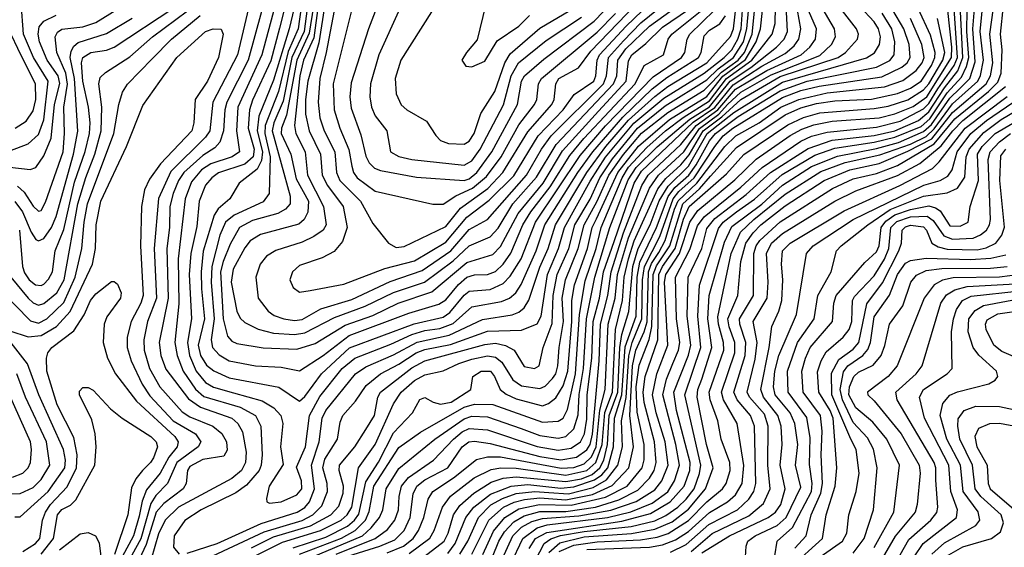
# Model space of a CAD drawing. Extents: x 997028 to 1115134, y 536408 to 618974.
# Tile 278 of 473: x 1017523 to 1021294, y 585051 to 587070. Entities that reach past the tile are written whole.
import ezdxf

# ---------------------------------------------------------------- set-up
doc = ezdxf.new("R2010")
doc.units = 0

msp = doc.modelspace()

# ---------------------------------------------------------------- linework, layer by layer
at = {"layer": '0CON10XD'}
for points in [[(1018635.5, 587375), (1018554.4, 587035), (1018495, 586838.8), (1018438.8, 586701.2), (1018433.1, 586645), (1018452.9, 586565), (1018449.3, 586530.7), (1018432.2, 586497.8), (1018363.6, 586445), (1018327.7, 586385), (1018283.5, 586346.5), (1018267.7, 586322.3), (1018226.1, 586183.9), (1018217.4, 586105), (1018219.9, 586040.1), (1018231.1, 585925), (1018206.4, 585825), (1018215.6, 585785.6), (1018238.4, 585748.4), (1018266, 585726), (1018325, 585699.7), (1018515, 585664.4), (1018595, 585610), (1018615, 585627.5), (1018678.6, 585715), (1018785.7, 585814.3), (1019033.4, 585906.6), (1019145, 585931.1), (1019170.9, 585949.1), (1019225, 586016.5), (1019245, 586031.4), (1019325, 586037.9), (1019375, 586060.7), (1019401.7, 586088.3), (1019443, 586155), (1019498.4, 586295), (1019669.7, 586550.3), (1019766.1, 586663.9), (1019948.7, 586851.3), (1020057.7, 586925), (1020070.3, 586945), (1020078.7, 586995), (1020089.5, 587015), (1020184, 587106)], [(1018437.3, 587277.3), (1018357.1, 586935), (1018262.6, 586755), (1018250.7, 586645), (1018235, 586620.7), (1018101.3, 586488.7), (1018054.5, 586385.5), (1018037.9, 586195), (1018047.4, 586005), (1018012.4, 585915), (1017998.4, 585845), (1018000.3, 585805), (1018019.9, 585735), (1018059.8, 585665), (1018145, 585569.1), (1018175, 585550.4), (1018263.1, 585515), (1018296.8, 585486.8), (1018315, 585454.2), (1018317.3, 585422.7), (1018305, 585399.5), (1018225, 585387.6), (1018175, 585360.2), (1018165.2, 585345), (1018161, 585295), (1018148.9, 585275), (1018075, 585218.9), (1018046.2, 585185), (1018008, 585062), (1017971.1, 584985)], [(1018495.9, 587275), (1018398.4, 586915), (1018316.4, 586755), (1018308.7, 586725), (1018304.1, 586645), (1018289, 586601), (1018270.5, 586579.5), (1018225, 586550.4), (1018151.1, 586485), (1018130.6, 586455), (1018110.6, 586405), (1018098.6, 586355), (1018096.4, 586275), (1018086.1, 586195), (1018091.7, 586005), (1018057, 585835), (1018063.3, 585785), (1018082.5, 585732.5), (1018169.8, 585619.8), (1018215, 585587.3), (1018335, 585545.2), (1018358, 585525), (1018376.6, 585493.4), (1018390, 585415), (1018387.7, 585375), (1018373, 585345), (1018335, 585314.8), (1018130.6, 585205), (1018079.7, 585155), (1018055, 585102), (1018027.1, 585005)], [(1018535.7, 587255), (1018450.2, 586935), (1018358.9, 586735), (1018353.5, 586645), (1018364.3, 586565), (1018337.1, 586545), (1018255, 586517.9), (1018219, 586495), (1018180.9, 586449.1), (1018156.2, 586385), (1018129.8, 586155), (1018132.9, 585982.9), (1018117.4, 585835), (1018125.7, 585785), (1018149.5, 585725), (1018196.5, 585656.5), (1018227.7, 585627.7), (1018367.1, 585587.1), (1018425.7, 585555), (1018446.7, 585515), (1018451.3, 585405), (1018447.9, 585365), (1018439.7, 585345), (1018391.5, 585288.5), (1018350.3, 585259.7), (1018217.5, 585195), (1018155, 585154.2), (1018114.1, 585095), (1018111.9, 585051.9), (1018134.2, 585025)], [(1018578.4, 587275), (1018518.2, 587038.2), (1018485, 586912.1), (1018415, 586762.5), (1018403.3, 586725), (1018397.8, 586655), (1018420.6, 586575), (1018417.2, 586545), (1018385, 586517.7), (1018285, 586483.6), (1018258.4, 586465), (1018235, 586436.4), (1018210.6, 586375), (1018201.4, 586278.6), (1018178.2, 586175), (1018171.9, 586095), (1018181.4, 585925), (1018165.9, 585835), (1018173.2, 585785), (1018199.2, 585725), (1018235, 585681.8), (1018265, 585663.6), (1018342, 585642)], [(1018659.1, 587195), (1018632, 587018), (1018584.1, 586915), (1018544.7, 586705.3), (1018525.6, 586655), (1018524.4, 586634.4), (1018561.1, 586555), (1018581.5, 586461.5), (1018628.5, 586375), (1018627, 586333), (1018612.7, 586305), (1018591.8, 586288.2), (1018445, 586248.3), (1018405.6, 586224.4), (1018385, 586197.6), (1018340.5, 586115), (1018333.3, 586065), (1018354.1, 585954.1), (1018367.5, 585927.5), (1018385, 585911.4), (1018435.9, 585885.9), (1018495, 585871), (1018575, 585865.6)], [(1018594.8, 585025.2), (1018755, 585085.4), (1018807.8, 585115), (1018847.1, 585155), (1018861.5, 585188.5), (1018879.7, 585285), (1018975, 585432.8), (1019057.8, 585492.2), (1019225, 585587.1), (1019265, 585598.2), (1019335, 585597.2), (1019525, 585530.4), (1019585, 585533.3), (1019605, 585545.2), (1019621.6, 585578.4), (1019651.7, 585715), (1019667.5, 585942.5), (1019689.3, 586070.7), (1019731.3, 586195), (1019749.7, 586275), (1019830.1, 586465), (1019854.8, 586505.2), (1019925, 586581.3), (1019996.3, 586645), (1020064, 586696), (1020165, 586759.1), (1020230.5, 586845), (1020326.8, 586915), (1020404.3, 587015), (1020416.6, 587055), (1020418.8, 587181.2)], [(1018595, 586027.5), (1018635, 586033.2), (1018765, 586058.2), (1018921.7, 586118.3), (1019035, 586147.3), (1019155, 586219), (1019235, 586314), (1019321, 586379), (1019415, 586472.9), (1019508.5, 586625), (1019605, 586724.5), (1019646.7, 586783.3), (1019722, 586835), (1019730, 586855), (1019734, 586915), (1019743.9, 586935), (1019846.1, 587045), (1019999.6, 587195)], [(1018735.4, 585025), (1018884.8, 585085), (1018931.4, 585118.6), (1018960, 585155), (1018973.5, 585195), (1018975.9, 585245), (1018985.4, 585285), (1019012.1, 585317.9), (1019108.2, 585385), (1019183.9, 585465), (1019217.4, 585492.6), (1019245, 585506.2), (1019315, 585500.6), (1019505, 585437.1), (1019585, 585422.9), (1019635, 585430.2), (1019671, 585455), (1019685.6, 585485), (1019695, 585541.4), (1019696.6, 585635), (1019713.9, 585775), (1019719.7, 585915), (1019743.9, 586005), (1019759.2, 586105), (1019799.3, 586220.7), (1019876.9, 586445), (1019905, 586490.3), (1020102.5, 586677.5), (1020185, 586734.3), (1020255, 586821.2), (1020365, 586891.9), (1020455, 586940.6), (1020489.4, 586970.6), (1020506.9, 586995), (1020514.1, 587035), (1020489.1, 587179.1)], [(1018965, 586198.4), (1018995, 586202.5), (1019155, 586278.4), (1019211.3, 586348.7), (1019315.4, 586424.6), (1019373.8, 586485), (1019469, 586641), (1019561, 586745), (1019569.8, 586765), (1019576.8, 586825), (1019588.3, 586845), (1019663.7, 586886.3), (1019710.2, 586949.8), (1019950.9, 587199.1)], [(1019463.8, 584935), (1019531.2, 585065), (1019557.2, 585082.8), (1019594.2, 585095.8), (1019685, 585111.8), (1019865, 585130.3), (1019955, 585152.4), (1019997.9, 585172.1), (1020043, 585205), (1020075.8, 585235), (1020106.6, 585275), (1020127.1, 585332.9), (1020131.1, 585365), (1020070.5, 585635), (1020131.6, 585815), (1020119.8, 585935), (1020126.3, 586053.7), (1020198.7, 586271.3), (1020217.8, 586295), (1020268.9, 586335), (1020336.9, 586383.1), (1020442.8, 586477.2), (1020568.7, 586551.3), (1020645, 586578.9), (1020795, 586601.2), (1020875, 586619.9), (1020975, 586661.9), (1021008.7, 586691.3), (1021075, 586790.5), (1021130, 586850), (1021149.6, 586890.4), (1021157.7, 586925), (1021150.1, 587025), (1021152.6, 587195)], [(1019548.9, 585031.1), (1019592, 585068), (1019685, 585090.5), (1019866.4, 585103.6), (1019955, 585119.8), (1020021.7, 585148.3), (1020085, 585197.4), (1020149.3, 585275), (1020178.9, 585355), (1020153.2, 585445), (1020117, 585625), (1020119.6, 585655), (1020135.1, 585695), (1020174.4, 585815), (1020158.7, 585925), (1020163.8, 586015), (1020221.8, 586218.2), (1020251, 586279), (1020365, 586364.1), (1020445, 586437.4), (1020555, 586508.4), (1020655, 586548.3), (1020805, 586577.2), (1020889.3, 586600.7), (1020985, 586641.8), (1021015, 586669.5), (1021085, 586770.2), (1021123.7, 586806.3), (1021161.5, 586845), (1021181.7, 586908.3), (1021173.3, 587035), (1021186.8, 587205)], [(1019589.4, 585035), (1019645, 585058.9), (1019735, 585072.1), (1019901, 585079), (1019965, 585089.6), (1020006.4, 585103.6), (1020085, 585153), (1020155, 585224.9), (1020214.8, 585275), (1020228.5, 585295), (1020243.9, 585345), (1020242.7, 585375), (1020209, 585465), (1020196.6, 585535), (1020166.9, 585615), (1020164.2, 585645), (1020219.4, 585805), (1020218.7, 585835), (1020198.9, 585905), (1020197.3, 585932.7), (1020248.1, 586175), (1020283.2, 586256.8), (1020335, 586305.5), (1020455, 586402.7), (1020590.9, 586489.1), (1020685, 586523.1), (1020817.5, 586552.5), (1020935, 586594.2), (1020995, 586623.5), (1021025, 586652.5), (1021095, 586748.2), (1021192.4, 586835), (1021203.2, 586856.8), (1021214.4, 586915), (1021202, 587025), (1021218.2, 587195)], [(1018628.1, 587141.9), (1018612.2, 587025), (1018565.5, 586925), (1018532.3, 586757.7), (1018496.2, 586675), (1018489.7, 586645), (1018558.6, 586395), (1018559.5, 586365), (1018541.6, 586345), (1018511, 586329), (1018415, 586302), (1018365.2, 586275), (1018328.6, 586211.4), (1018301.9, 586145), (1018292.6, 586105), (1018301.9, 585925), (1018318.6, 585858.6), (1018335, 585840.2), (1018355, 585831.3), (1018455, 585813.8), (1018585, 585809.5), (1018655, 585830.6), (1018769.4, 585900.6), (1018875, 585938.3), (1018972, 585985), (1019101, 586029), (1019235, 586141), (1019335, 586171.2), (1019365, 586202.2), (1019431.9, 586328.1), (1019527.8, 586445), (1019602, 586568), (1019739.5, 586720.5), (1019845.5, 586835), (1019855, 586912.5), (1019867.1, 586935), (1019921.5, 586978.5), (1019985, 587041.3), (1020085, 587109.6)], [(1018575, 585919.5), (1018605, 585922.8), (1018676.2, 585963.8), (1018795, 585999.1), (1018941.8, 586068.2), (1019065, 586110.4), (1019174.3, 586185), (1019245, 586266.6), (1019315, 586304.8), (1019464, 586475), (1019520.9, 586575), (1019557.9, 586625), (1019758.4, 586825), (1019770.7, 586855), (1019778, 586925), (1019835, 586989), (1019901.7, 587058.3), (1020001.9, 587138.1)], [(1019225, 586454.6), (1019245, 586460.6), (1019274.3, 586485), (1019331, 586565), (1019429.7, 586745), (1019444.6, 586835), (1019456.6, 586855), (1019530.7, 586919.3), (1019723.7, 587065), (1019793.5, 587136.5)], [(1019474.1, 585045.9), (1019498.5, 585085), (1019541.8, 585108.2), (1019829.6, 585150.4), (1019939.2, 585180.8), (1020014.6, 585225), (1020068.3, 585285), (1020089.8, 585345), (1020091, 585375), (1020039.1, 585575), (1020028.7, 585645), (1020083.8, 585786.2), (1020092.9, 585825), (1020079.8, 585935), (1020082.7, 586085), (1020135.1, 586194.9), (1020155, 586271.4), (1020185, 586309.4), (1020305, 586401.3), (1020398.2, 586485), (1020542.6, 586577.4), (1020635, 586609.5), (1020795, 586627.4), (1020875.1, 586644.9), (1020965, 586684.5), (1021005, 586717), (1021065, 586809.7), (1021115.5, 586874.5), (1021135.7, 586925), (1021123, 587153)], [(1017485, 586567.8), (1017555, 586594.4), (1017595, 586630.2), (1017615, 586686.5), (1017631.8, 586835), (1017576.2, 586925), (1017538.2, 587015), (1017528.2, 587135)], [(1017489.3, 586085), (1017555, 586004.4), (1017575, 585986), (1017595, 585977.2), (1017615, 585984.1), (1017665, 586024.4), (1017693.8, 586075), (1017745.6, 586365), (1017776.2, 586466.2), (1017811.4, 586555), (1017835.6, 586645), (1017837.3, 586735), (1017825.7, 586825), (1017831.2, 586848.8), (1017851.4, 586868.6), (1017945, 586927.3), (1018032.2, 587005), (1018166.3, 587103.7)], [(1017515, 586432.8), (1017539.7, 586409.7), (1017575, 586355.9), (1017595, 586337.5), (1017605, 586340.4), (1017621.3, 586371.3), (1017688.9, 586565), (1017695.1, 586635.1), (1017692.6, 586735), (1017706.7, 586823.3), (1017700.2, 586865), (1017665.2, 586944.8), (1017658.5, 587005), (1017667.8, 587022.2), (1017685, 587034), (1017765, 587042.4), (1017815, 587059.7), (1017895, 587109.2)], [(1017522.2, 586265), (1017534, 586125), (1017541.5, 586101.5), (1017558.8, 586075), (1017584.1, 586055), (1017605, 586053), (1017615, 586058.3), (1017633.5, 586076.5), (1017648.5, 586105), (1017659.3, 586185), (1017692.5, 586267.5), (1017732.3, 586447.7), (1017773.8, 586566.2), (1017790.8, 586635), (1017792.4, 586675), (1017787.1, 586735), (1017765.1, 586835), (1017760, 586905), (1017764.7, 586925.3), (1017795, 586944.2), (1017855, 586953.8), (1017885.1, 586964.9), (1018113.1, 587115)], [(1018145, 584963.8), (1018459.8, 585110.2), (1018605, 585153.2), (1018645.9, 585175), (1018680.5, 585209.5), (1018701.6, 585265), (1018700, 585295), (1018683.5, 585355), (1018692.2, 585387.8), (1018739.6, 585465), (1018750.6, 585529.4), (1018761.1, 585555), (1018809.4, 585610.6), (1018850.1, 585669.9), (1018904.3, 585715), (1018975, 585751.2), (1019042, 585795), (1019075, 585808.5), (1019172.6, 585827.4), (1019315, 585877.9), (1019445, 585881.8), (1019505, 585905.9), (1019520, 585935), (1019544.5, 586095), (1019586.7, 586195), (1019609, 586275), (1019708.1, 586451.9), (1019766.5, 586543.5), (1019875, 586674), (1019990.2, 586769.8), (1020145, 586865.2), (1020220.6, 586925), (1020249.9, 586955), (1020273.9, 586995), (1020285.5, 587035), (1020292.9, 587125)], [(1018165, 585028.3), (1018279, 585065), (1018448.4, 585141.6), (1018585.8, 585185), (1018615, 585202.9), (1018633.2, 585225), (1018652.2, 585275), (1018641, 585365), (1018669.3, 585455), (1018680.9, 585545), (1018695.5, 585575), (1018808.7, 585715), (1018848.5, 585741.5), (1018955, 585787.2), (1019045, 585836.6), (1019167.8, 585862.2), (1019295, 585923), (1019408.9, 585941.1), (1019435, 585950.4), (1019455, 585967.4), (1019473, 585997), (1019515, 586123.2), (1019547.1, 586195), (1019574.5, 586285), (1019694.8, 586485), (1019767.2, 586585), (1019854.4, 586685.6), (1019955, 586776.7), (1020005, 586814.9), (1020155.1, 586905), (1020245, 587005.6), (1020256.8, 587035), (1020267.5, 587125)], [(1018601.4, 587118.6), (1018588.9, 587035), (1018551.1, 586948.9), (1018514.3, 586795.7), (1018463, 586665), (1018462.1, 586635), (1018482.2, 586545), (1018478.2, 586405), (1018455, 586373.3), (1018345, 586322.2), (1018310.9, 586295), (1018289.1, 586245), (1018259.2, 586125), (1018256.8, 586065), (1018267.9, 585925), (1018256.5, 585845), (1018261, 585815), (1018287, 585787), (1018325, 585764.1), (1018425.9, 585745.9), (1018525, 585740.4), (1018595, 585725.7), (1018685, 585784.5), (1018785, 585861.4), (1019013.6, 585946.4), (1019128.2, 585981.8), (1019155, 585997.6), (1019203.2, 586056.8), (1019235, 586084.6), (1019265, 586093.1), (1019315, 586094.5), (1019345, 586106.9), (1019374.9, 586135.1), (1019403.7, 586176.3), (1019450.2, 586285), (1019481.1, 586335), (1019555, 586430.5), (1019629.6, 586550.4), (1019684.1, 586615), (1019880.7, 586825), (1019914.6, 586895.4), (1019988.2, 586935), (1020007, 586995), (1020020.2, 587015), (1020128.7, 587101.3)], [(1018411.3, 585048.7), (1018495, 585091.2), (1018636.8, 585133.2), (1018715.2, 585175), (1018745, 585208.6), (1018761.6, 585258.4), (1018763.4, 585285), (1018747.1, 585345), (1018748, 585365), (1018806, 585435), (1018848.6, 585501.4), (1018882.1, 585555), (1018894.1, 585625), (1018904.8, 585645), (1019025, 585737.9), (1019075, 585764.1), (1019305, 585827.7), (1019345, 585831.8), (1019383.6, 585823.6), (1019416.9, 585805), (1019455, 585742.5), (1019495, 585735.6), (1019511.9, 585745), (1019528, 585815), (1019562.8, 585907.2), (1019565.6, 586015), (1019581.6, 586095), (1019625.5, 586195), (1019649.5, 586285), (1019707.2, 586382.8), (1019745.1, 586465), (1019792.8, 586537.2), (1019889.1, 586655), (1019995, 586740.1), (1020155, 586840.4), (1020197.7, 586882.3), (1020256.7, 586925), (1020294.7, 586985), (1020308.2, 587035), (1020315, 587118.4)], [(1018425, 585018.5), (1018529.9, 585070.1), (1018675.1, 585114.9), (1018754.2, 585155), (1018776.9, 585175), (1018795.3, 585205), (1018820, 585355), (1018885, 585444.3), (1018955, 585600.4), (1018984.5, 585645), (1019035, 585689.2), (1019075, 585710.8), (1019145, 585726.3), (1019204.7, 585755), (1019255, 585771.1), (1019315, 585783.7), (1019345, 585778.5), (1019369.6, 585759.6), (1019411.6, 585691.6), (1019445, 585669.4), (1019515, 585658.2), (1019535, 585667.4), (1019563.4, 585696.6), (1019576, 585715), (1019584.6, 585745), (1019588.9, 585815), (1019605.4, 585915), (1019600.5, 586005), (1019613.4, 586075), (1019662.5, 586195), (1019684.6, 586285), (1019734.9, 586375.1), (1019779.6, 586475), (1019835.6, 586554.4), (1019905, 586635.8), (1020005, 586715.1), (1020145, 586799.9), (1020175, 586831.1), (1020210.2, 586869.8), (1020275, 586915.6), (1020298.5, 586945), (1020327.8, 587015), (1020338.9, 587115)], [(1018665.9, 587125), (1018649.3, 587000.7), (1018610.4, 586915), (1018595.8, 586855), (1018575.1, 586665.1), (1018580.1, 586635), (1018615.7, 586565), (1018625.1, 586475), (1018687.1, 586355), (1018696.4, 586285), (1018685, 586264.3), (1018649.7, 586240.3), (1018605, 586219.1), (1018503.5, 586186.5), (1018468.5, 586165), (1018443.4, 586135), (1018427.4, 586085), (1018436.8, 586005), (1018474.8, 585954.8), (1018498.2, 585938.2), (1018534.2, 585925), (1018575, 585919.5)], [(1018688.6, 587111.4), (1018668.8, 586981.2), (1018626.6, 586835), (1018617.2, 586765), (1018618.1, 586708.1), (1018631.6, 586645), (1018675.1, 586555), (1018681.4, 586475), (1018701.6, 586435), (1018762.4, 586355), (1018777.4, 586275), (1018758.8, 586221.2), (1018727.6, 586182.4), (1018681.5, 586158.5), (1018595, 586128.8), (1018567.9, 586105), (1018557.3, 586075), (1018570.6, 586045), (1018595, 586027.5)], [(1018570.8, 585049.2), (1018695, 585089.5), (1018777.9, 585132.1), (1018805.6, 585154.4), (1018821.8, 585178.2), (1018848.7, 585301.3), (1018896.8, 585376.8), (1018955, 585489.1), (1019027.3, 585565), (1019055, 585616.9), (1019075, 585624.5), (1019106.3, 585606.3), (1019135, 585598.8), (1019175, 585606.7), (1019250.5, 585655), (1019258.1, 585705), (1019290.6, 585725), (1019325.9, 585725), (1019341.8, 585705), (1019362.9, 585655), (1019386.7, 585636.7), (1019425, 585619.5), (1019525, 585592.5), (1019548.5, 585601.5), (1019576.6, 585623.4), (1019605, 585669.3), (1019622.7, 585725), (1019637, 585915), (1019637, 585995), (1019647.9, 586055), (1019698.1, 586195), (1019715.3, 586275), (1019731.6, 586308.4), (1019813.5, 586485), (1019893.5, 586586.5), (1020011.5, 586688.5), (1020155, 586776.7), (1020216.5, 586853.5), (1020302.7, 586917.3), (1020343.3, 586985), (1020360.5, 587035), (1020367.6, 587105)], [(1018575, 585865.6), (1018615, 585871.9), (1018729, 585931), (1018846.2, 585973.8), (1018955, 586026.5), (1019073.8, 586066.2), (1019182.7, 586147.3), (1019245, 586204.6), (1019325, 586239.6), (1019355, 586272.8), (1019412.1, 586365), (1019502.9, 586467.1), (1019577.9, 586592.1), (1019797.8, 586825), (1019810, 586855), (1019813.7, 586915), (1019845, 586958.2), (1019935, 587045.1), (1020045.1, 587125)], [(1018624.1, 585005), (1018835.7, 585095), (1018869.5, 585125), (1018900.6, 585165), (1018913.2, 585195), (1018925.9, 585275), (1018975, 585352.5), (1019112.3, 585465), (1019225, 585542.9), (1019255, 585552.9), (1019315, 585550), (1019444, 585506), (1019515, 585478.6), (1019585, 585468.3), (1019615, 585475.5), (1019645.3, 585504.7), (1019662.2, 585557.8), (1019665.8, 585635.8), (1019682.3, 585735), (1019693.5, 585925), (1019725.4, 586085), (1019783.6, 586275), (1019853.4, 586456.6), (1019884, 586505), (1019965, 586583.3), (1020090, 586690), (1020165, 586736.8), (1020243.7, 586835), (1020322.9, 586887.1), (1020421.3, 586965), (1020450.4, 586995), (1020464.1, 587025), (1020458.4, 587125)], [(1018726.8, 587105), (1018697.3, 586945), (1018672.2, 586845), (1018665.9, 586755), (1018672.7, 586695), (1018688.6, 586645), (1018729.9, 586565), (1018736, 586485), (1018748.6, 586455), (1018828.1, 586375), (1018875, 586290.5), (1018935, 586214.4), (1018965, 586198.4)], [(1018796.9, 587115), (1018723.9, 586825), (1018726.8, 586725), (1018748.8, 586655), (1018783.8, 586573.8), (1018795, 586510), (1018800.8, 586485), (1018815, 586465.3), (1018885, 586414.3), (1019105, 586364.1)], [(1018759.6, 585010.4), (1018902.3, 585055), (1018960.1, 585079.9), (1018994.9, 585115.1), (1019018.1, 585165), (1019030.1, 585255), (1019044.2, 585285), (1019075, 585308.7), (1019162.5, 585355), (1019217.8, 585435), (1019242.7, 585455), (1019265, 585457.4), (1019325, 585448.4), (1019515, 585398.9), (1019595, 585385.6), (1019655, 585396.1), (1019695, 585424.1), (1019707.4, 585445), (1019716.5, 585483.5), (1019741.8, 585765), (1019747.3, 585905), (1019775.1, 586014.9), (1019787.7, 586105), (1019835.7, 586254.3), (1019905.1, 586435), (1019929.7, 586475), (1020055, 586592), (1020113.6, 586665), (1020196.4, 586725), (1020265, 586804.3), (1020383.9, 586876.1), (1020515.9, 586935), (1020549.3, 586965), (1020570.5, 586995), (1020574.2, 587035), (1020543.7, 587105)], [(1018891.4, 587118.6), (1018858.4, 587035), (1018792.1, 586827.9), (1018788, 586775), (1018792, 586732), (1018829, 586629), (1018848.3, 586548.3), (1018861.8, 586521.8), (1018882.3, 586502.3), (1018905, 586492.4), (1019042.7, 586467.3), (1019225, 586454.6)], [(1018979.7, 587115), (1018898.4, 586935), (1018866.9, 586825), (1018864.4, 586775), (1018870, 586735), (1018885, 586701.8), (1018929.2, 586645), (1018943.6, 586565), (1018975, 586547.1), (1019025.1, 586535.1), (1019225, 586513.4)], [(1018930.8, 585029.2), (1018992.3, 585055), (1019030, 585085), (1019050.6, 585115), (1019070.5, 585165), (1019088, 585235), (1019105.4, 585264.6), (1019185, 585317), (1019272.8, 585387.2), (1019315, 585396.8), (1019365, 585396.8), (1019596.7, 585353.3), (1019645, 585357), (1019685, 585370.5), (1019712.6, 585397.4), (1019730.7, 585435), (1019744.8, 585575.2), (1019764.8, 585655), (1019776.9, 585905), (1019803, 586005), (1019812.7, 586095), (1019855, 586235), (1019934.7, 586425), (1019969.4, 586475), (1020066.1, 586565), (1020126, 586654), (1020200.9, 586709.1), (1020234.4, 586745), (1020285, 586792.8), (1020400.4, 586859.6), (1020587.3, 586932.7), (1020631.6, 586975), (1020648, 587005), (1020643.7, 587035), (1020596.1, 587115)], [(1019100.1, 587099.9), (1018982.4, 586915), (1018960.6, 586845), (1018965, 586786.7), (1018983.9, 586743.9), (1019005.5, 586725), (1019081.2, 586681.2), (1019116.5, 586626.5), (1019135, 586608.2), (1019165, 586596.2), (1019225, 586593.8)], [(1019015, 585026.8), (1019094.2, 585085.8), (1019110.6, 585115), (1019141.7, 585205), (1019173.4, 585246.6), (1019263.6, 585316.4), (1019329.1, 585349.1), (1019365.1, 585354.9), (1019425, 585353.4), (1019615, 585327.3), (1019695, 585344.8), (1019730.1, 585375), (1019754, 585445), (1019763.6, 585566.4), (1019792.9, 585645), (1019805.1, 585884.9), (1019831.8, 585995), (1019837.8, 586085), (1019854, 586155), (1019876.6, 586223.4), (1019966.9, 586423.1), (1019997.5, 586462.5), (1020055.4, 586514.6), (1020087.3, 586552.7), (1020140.5, 586645), (1020211.7, 586698.3), (1020284.9, 586765.1), (1020435, 586852.6), (1020657.4, 586925), (1020685.7, 586945), (1020731.8, 586995), (1020735.2, 587015), (1020728.2, 587035), (1020665.6, 587115)], [(1019070.8, 585015), (1019148.9, 585075), (1019163.8, 585105), (1019184.3, 585175), (1019208.4, 585211.6), (1019262.2, 585257.8), (1019329.2, 585300.8), (1019374.9, 585315.1), (1019425, 585320.9), (1019615, 585302.5), (1019675, 585313.6), (1019715, 585329.2), (1019745.4, 585354.6), (1019760.6, 585385), (1019774.6, 585445), (1019781.1, 585555), (1019813.6, 585645), (1019821.1, 585815), (1019829.7, 585865), (1019856.4, 585953.6), (1019870.8, 586125), (1019891.8, 586195), (1019937.2, 586285), (1019972.5, 586377.5), (1020006.4, 586433.6), (1020085, 586509.9), (1020156.3, 586635), (1020257.5, 586715), (1020445, 586831.6), (1020766.1, 586923.9), (1020796.9, 586943.1), (1020815.5, 586975), (1020819.6, 587005), (1020812.2, 587035), (1020795, 587061.9), (1020740.3, 587120.3)], [(1019208.5, 585025), (1019239.9, 585075), (1019279.9, 585165), (1019327.1, 585212.9), (1019371.7, 585238.3), (1019425, 585257), (1019495.7, 585264.3), (1019549.4, 585260.6), (1019625, 585256.2), (1019719.8, 585280.2), (1019770.3, 585309.7), (1019814.1, 585365), (1019831.7, 585435), (1019827.7, 585535), (1019845.1, 585624.9), (1019856.1, 585783.9), (1019868.4, 585835), (1019906.1, 585925), (1019908, 586075), (1019915.8, 586125), (1019975, 586241), (1020025.6, 586384.4), (1020047.5, 586412.5), (1020105.5, 586465), (1020184.7, 586585), (1020217.2, 586625), (1020254, 586655), (1020445, 586772.7), (1020515, 586799), (1020585, 586816), (1020825, 586851.8), (1020901.8, 586888.2), (1020921.5, 586905), (1020933.1, 586925), (1020929.1, 586975), (1020909.3, 587035), (1020867, 587107)], [(1019307.3, 587125), (1019275, 586992.5), (1019233.8, 586945), (1019216.7, 586915), (1019231.7, 586891.7), (1019255, 586890)], [(1019225, 586593.8), (1019245, 586605.8), (1019263.2, 586635), (1019289.2, 586710.8), (1019342.7, 586795), (1019381.2, 586905), (1019401, 586939), (1019515, 587038.2), (1019629.6, 587105)], [(1019296.3, 585023.7), (1019337.5, 585112.5), (1019380.4, 585165), (1019435, 585197.8), (1019514.4, 585214.4), (1019635, 585212.2), (1019767, 585243), (1019849.1, 585285), (1019907.2, 585355), (1019914, 585386), (1019914.7, 585445), (1019888.3, 585568.3), (1019883.9, 585665), (1019895, 585748.2), (1019933.4, 585846.6), (1019944.5, 585895.5), (1019948.6, 586095), (1019961.3, 586128.7), (1020012.5, 586205), (1020062.8, 586365), (1020126.8, 586423.2), (1020168.3, 586471.7), (1020268.5, 586581.5), (1020455, 586705.7), (1020515, 586733.2), (1020575, 586749.1), (1020645, 586759), (1020785, 586766.2), (1020885, 586787.3), (1020935, 586808.2), (1020975, 586834.7), (1021014.9, 586895), (1021027.6, 586925), (1021028.6, 586945), (1021010.8, 587010.8), (1020963.5, 587113.5)], [(1019371.4, 585005), (1019412, 585095), (1019445, 585127.5), (1019485, 585149.8), (1019525, 585161.7), (1019665, 585171.7), (1019786.8, 585193.2), (1019883.6, 585226.4), (1019955, 585270.7), (1019982.5, 585305), (1020006.2, 585365), (1019995.1, 585454.9), (1019961.2, 585565), (1019946.5, 585635), (1019963.3, 585715), (1020005.6, 585825), (1019992.8, 586065), (1019997.9, 586095), (1020050.4, 586175), (1020089.2, 586295), (1020120.6, 586339.4), (1020262.5, 586457.5), (1020343.2, 586536.8), (1020473.3, 586626.7), (1020518.8, 586651.2), (1020565, 586667.1), (1020635, 586681.2), (1020814.5, 586695), (1020875, 586709.2), (1020945, 586737.5), (1020997, 586775), (1021091.9, 586925), (1021093, 586965), (1021077.7, 587105)], [(1019403.3, 584985), (1019449.9, 585085), (1019504.4, 585125.6), (1019543.3, 585136.7), (1019774.6, 585165.4), (1019863.6, 585186.4), (1019945, 585220.1), (1020005, 585263.8), (1020031.4, 585305), (1020050.2, 585365), (1020036.2, 585445), (1019986.5, 585635), (1020000.5, 585695), (1020024.4, 585755), (1020046.2, 585805), (1020051.1, 585835), (1020038.1, 585925), (1020034.5, 586084.5), (1020089.4, 586190.6), (1020119.3, 586280.7), (1020144.6, 586315.4), (1020285, 586429.4), (1020366.1, 586505), (1020515, 586605.6), (1020556, 586624), (1020615, 586639.8), (1020805, 586658.5), (1020895, 586682.2), (1020985, 586728.7), (1021005, 586749.2), (1021039.8, 586805), (1021102.2, 586895), (1021114.5, 586925), (1021100.5, 587130.5)], [(1019695, 585043.2), (1019935, 585051.2), (1019985, 585060.1), (1020035, 585079.5), (1020085, 585110.9), (1020165, 585184.4), (1020234.4, 585225.6), (1020265, 585251.2), (1020289.6, 585295), (1020296.1, 585363.9), (1020270.2, 585525), (1020218.1, 585615), (1020210.9, 585645), (1020262.1, 585795), (1020261.9, 585835), (1020239.8, 585895), (1020235.3, 585925), (1020273.1, 586015), (1020284.6, 586144.6), (1020303.8, 586215), (1020331.5, 586255), (1020361.8, 586285), (1020455, 586357.3), (1020604.4, 586455), (1020701.9, 586495), (1020815, 586519.1), (1020925, 586566.6), (1021015.8, 586614.2), (1021095, 586714.9), (1021223.9, 586825), (1021241.4, 586855), (1021249.9, 586905), (1021238.6, 587015), (1021252.5, 587115)], [(1020015, 585032.5), (1020075, 585061.6), (1020162, 585138), (1020272.7, 585195), (1020315.8, 585235), (1020334.6, 585265), (1020342.2, 585295), (1020336.7, 585515), (1020322.3, 585555), (1020270.4, 585615), (1020258.1, 585645), (1020301.6, 585785), (1020304.3, 585834.3), (1020280.7, 585905), (1020280, 585925), (1020332.9, 586015), (1020334.2, 586175), (1020343.5, 586205), (1020357.4, 586225), (1020435, 586296.1), (1020636.1, 586423.9), (1020715, 586461.2), (1020805, 586481.4), (1020885, 586511.8), (1021025, 586594.4), (1021105, 586691), (1021233.8, 586795), (1021269.4, 586830.6), (1021282.5, 586865), (1021285.8, 586954.2), (1021279.9, 587015), (1021291.4, 587125)], [(1017446.7, 586036.7), (1017565, 585917.6), (1017595, 585908.8), (1017627, 585925), (1017692.1, 585987.9), (1017735.3, 586085), (1017761.1, 586195), (1017769.9, 586295), (1017783.2, 586365), (1017884, 586635), (1017902.8, 586745), (1017917.1, 586792.9), (1017936.3, 586823.7), (1018029.8, 586920.2), (1018104.4, 586995), (1018213.7, 587086.3)], [(1017485, 586505.7), (1017562.7, 586497.3), (1017585, 586503.8), (1017615, 586549.2), (1017643.1, 586616.9), (1017656.6, 586745), (1017676.1, 586826.1), (1017670.1, 586855), (1017628.2, 586915), (1017599, 586985), (1017593.3, 587015), (1017597.9, 587042.1), (1017615.9, 587065), (1017662.2, 587087.8)], [(1017504.9, 586374.9), (1017533.6, 586335), (1017566.8, 586256.8), (1017585, 586229), (1017595, 586224.3), (1017615, 586233), (1017644.8, 586275), (1017662.8, 586317.2), (1017729.3, 586555), (1017746, 586644), (1017732.8, 586845), (1017716.2, 586925), (1017720.2, 586949.8), (1017730.8, 586969.2), (1017747.4, 586982.6), (1017855, 587017.7), (1017953.5, 587076.5)], [(1018342, 585642), (1018451.9, 585611.9), (1018496.5, 585585), (1018523.7, 585555), (1018530.3, 585525), (1018521.9, 585435), (1018532.1, 585367.9), (1018478.2, 585285), (1018467.6, 585237.6), (1018470, 585225), (1018480.2, 585220.2), (1018525, 585225.3), (1018585, 585252.4), (1018603.2, 585275), (1018602.4, 585305), (1018582.7, 585357.3), (1018617.9, 585435), (1018632.7, 585555), (1018672.2, 585627.8), (1018757.7, 585735), (1018806.3, 585775), (1018945, 585827.8), (1019024.7, 585865.3), (1019075, 585880.3), (1019132.1, 585887.9), (1019183.1, 585906.9), (1019255, 585971.7), (1019367.8, 585992.2), (1019398.4, 586005), (1019423, 586025), (1019443.2, 586056.8), (1019501.4, 586185), (1019534.5, 586285), (1019660.1, 586485), (1019718, 586565), (1019832.8, 586697.2), (1019945, 586805), (1020001.3, 586848.7), (1020122.4, 586925), (1020132.8, 586945), (1020145, 587007.9), (1020165, 587030), (1020204.2, 587054.2), (1020225.5, 587084.5)], [(1019105, 586364.1), (1019145, 586364.7), (1019193.9, 586396.1), (1019257.7, 586425), (1019310.2, 586469.8), (1019366.8, 586545), (1019435, 586667.5), (1019494.5, 586745), (1019503, 586765), (1019510.5, 586825), (1019521.2, 586845), (1019735, 587022.9), (1019805, 587094.1)], [(1019162.1, 585027.9), (1019191, 585065), (1019231.4, 585165), (1019261.8, 585205), (1019325.9, 585254.1), (1019404.7, 585284.7), (1019469.3, 585290.7), (1019595, 585277.9), (1019645, 585282.9), (1019725, 585308.7), (1019752.1, 585327.9), (1019775, 585355), (1019796.6, 585435), (1019800.9, 585545), (1019829.3, 585635), (1019842.2, 585817.8), (1019884.2, 585935), (1019888.1, 586085), (1019898.4, 586141.6), (1019962, 586275), (1020006.5, 586393.5), (1020032.5, 586427.5), (1020086.2, 586475), (1020114.2, 586515), (1020165, 586605.9), (1020188.3, 586635), (1020275, 586699.6), (1020435, 586798), (1020538.6, 586835), (1020805, 586888.9), (1020855.8, 586914.2), (1020872, 586935), (1020875.1, 586985), (1020862.6, 587035), (1020826.6, 587095)], [(1019225, 586513.4), (1019255, 586529.5), (1019286.9, 586575), (1019375.6, 586744.4), (1019405, 586854.7), (1019433.7, 586905), (1019539.1, 586990.9), (1019675, 587080)], [(1019254.7, 585025), (1019320.1, 585155), (1019375.9, 585204.1), (1019416.8, 585223.2), (1019456.7, 585233.3), (1019515, 585239.7), (1019615, 585232.6), (1019716.6, 585253.4), (1019792.3, 585287.7), (1019856.4, 585355), (1019873.8, 585435), (1019859.5, 585555), (1019870.2, 585745), (1019883, 585805), (1019914.9, 585875.1), (1019925.7, 585914.3), (1019930.9, 586105), (1019942.7, 586137.3), (1019970.5, 586179.5), (1019995, 586225), (1020030.2, 586345), (1020045, 586376.8), (1020116.2, 586445), (1020223.7, 586585), (1020265.2, 586625), (1020355, 586675.7), (1020438, 586735), (1020506.6, 586765), (1020615, 586789.6), (1020835, 586813.1), (1020905, 586837), (1020956.7, 586875), (1020979.7, 586905), (1020987, 586925), (1020978, 586975), (1020935.2, 587075.2)], [(1019255, 586890), (1019305, 586910.8), (1019351.1, 586988.9), (1019434.6, 587045), (1019475, 587086.3)], [(1019334, 585015), (1019357.6, 585075), (1019379.6, 585110.4), (1019415, 585148.2), (1019455, 585171.8), (1019515, 585188), (1019615, 585188.2), (1019728.1, 585205), (1019817.9, 585232.1), (1019890.6, 585269.4), (1019935.1, 585315), (1019953.1, 585345), (1019960.7, 585375), (1019954.5, 585455), (1019914.8, 585604.8), (1019910.2, 585645), (1019918.9, 585705), (1019967.3, 585845), (1019970.4, 586095), (1019984.4, 586125), (1020033.2, 586195), (1020065, 586307.1), (1020087.2, 586355), (1020229.7, 586480.3), (1020296.2, 586553.8), (1020465, 586668), (1020525, 586696.4), (1020586.9, 586713.1), (1020795, 586729.6), (1020849.5, 586739.5), (1020925, 586764), (1020985, 586801.3), (1021005.3, 586825), (1021059.1, 586915), (1021066.5, 586945), (1021037.9, 587075)], [(1017505.5, 586654.5), (1017547.9, 586682.1), (1017575, 586720.9), (1017585.1, 586765.1), (1017583.4, 586825), (1017527.3, 586935), (1017480.7, 587035)], [(1017485, 585878.8), (1017555, 585856.3), (1017605, 585861.2), (1017664.1, 585895.9), (1017716.1, 585953.9), (1017802.1, 586135), (1017813.2, 586195), (1017816, 586285), (1017833.5, 586375), (1017931.7, 586585), (1017995, 586741.5), (1018124.7, 586925), (1018235, 587025.2), (1018264.5, 587034.5), (1018294, 587034), (1018302.9, 587015), (1018284.2, 586925), (1018242.3, 586835), (1018195.6, 586765), (1018190, 586675), (1018182, 586645), (1018062.1, 586517.9), (1018019.8, 586460.2), (1018001.2, 586418.8), (1017989.3, 586355), (1017985.7, 586205), (1017995.4, 586014.6), (1017987.1, 585985), (1017950.2, 585915), (1017934.5, 585855.5), (1017934.4, 585815), (1017949.8, 585765), (1017991.7, 585675), (1018020.8, 585630.8), (1018111.3, 585535), (1018196.8, 585485), (1018216.6, 585455), (1018206.7, 585435), (1018124.5, 585375.5), (1018089.7, 585295), (1018045, 585248.9), (1018025, 585218.5), (1017986.5, 585083.5), (1017938.8, 584995)], [(1020095, 585035.3), (1020175, 585104), (1020315, 585171.1), (1020371.4, 585218.6), (1020396.9, 585275), (1020388.7, 585365), (1020389.8, 585515), (1020375, 585560.4), (1020317.8, 585625), (1020309.6, 585645), (1020339.5, 585770.5), (1020347.7, 585835), (1020331.7, 585915), (1020385.7, 586005), (1020390, 586065), (1020383.6, 586175), (1020402.6, 586215), (1020445, 586252.2), (1020645, 586375.4), (1020725, 586415.7), (1020885, 586473.7), (1020969.9, 586520.1), (1021052.7, 586587.3), (1021096.2, 586645), (1021135, 586683.7), (1021299.1, 586815)], [(1020135, 585029.4), (1020241, 585095), (1020389.8, 585165), (1020417.9, 585185), (1020437.8, 585215), (1020454.9, 585275), (1020435.9, 585365), (1020443.5, 585445), (1020439.9, 585515), (1020427.2, 585555), (1020371.3, 585625), (1020360.9, 585655), (1020393.3, 585815), (1020403.5, 585896.5), (1020430.7, 585955), (1020441.9, 585995), (1020445.2, 586075), (1020440.5, 586135), (1020443.8, 586185), (1020474.3, 586215), (1020680.9, 586339.1), (1020894.2, 586435.8), (1021018.9, 586501.1), (1021044.5, 586525.5), (1021144.1, 586655), (1021304.3, 586775.7)], [(1020302.6, 585015), (1020304.8, 585055), (1020312.3, 585075), (1020339.7, 585095), (1020424.3, 585134.3), (1020458.4, 585165), (1020515, 585281.2), (1020494.8, 585365), (1020502.6, 585445), (1020491.5, 585525), (1020473.5, 585565), (1020415.9, 585635), (1020410.2, 585665), (1020415.3, 585725), (1020431, 585785), (1020498.3, 585941.7), (1020536.3, 586175), (1020562.1, 586205), (1020715.1, 586304.9), (1020986.2, 586436.2), (1021048.5, 586455), (1021078.2, 586471.8), (1021094, 586496), (1021113.7, 586565), (1021165.5, 586634.5), (1021225.1, 586684.9), (1021350.4, 586769.6)], [(1020415, 585018), (1020424.2, 585075), (1020482.9, 585127.1), (1020554.9, 585265), (1020558.4, 585295), (1020548.1, 585368.1), (1020550.5, 585469.5), (1020537.8, 585547.8), (1020466, 585645), (1020463.6, 585725), (1020502.4, 585835), (1020565.2, 585925), (1020579.3, 586015), (1020631.1, 586105), (1020651.8, 586185), (1020669.2, 586205), (1020771.7, 586285), (1020856.9, 586343.1), (1020985, 586394.3), (1021075, 586407.4), (1021114.1, 586425.9), (1021142.8, 586467.2), (1021147.3, 586545), (1021159.2, 586575), (1021215, 586639), (1021281.7, 586688.3), (1021394.2, 586755)], [(1020492, 585048), (1020535.5, 585095), (1020553.6, 585175), (1020591.6, 585258.4), (1020597, 585295), (1020592.2, 585405), (1020595.9, 585495.9), (1020589.9, 585555), (1020523.1, 585645), (1020519.1, 585725), (1020532.2, 585775), (1020551, 585815), (1020636, 585915), (1020640.5, 585985), (1020649.8, 586015), (1020759.2, 586140.8), (1020805, 586181.9), (1020814.6, 586205), (1020821.8, 586275), (1020840.4, 586299.6), (1020875, 586323.2), (1020935, 586344.2), (1021005, 586357.4), (1021030.6, 586350.6), (1021048.4, 586338.4), (1021085, 586280.7), (1021125, 586279.4), (1021155, 586294.6), (1021163.5, 586355), (1021194.6, 586455), (1021191.1, 586555), (1021209.3, 586585), (1021258.7, 586635), (1021431.2, 586735)], [(1020476.1, 584975), (1020597.9, 585085), (1020612.3, 585175), (1020646.3, 585285), (1020652.5, 585355), (1020637.9, 585545), (1020626.7, 585575), (1020583.4, 585645), (1020577.9, 585722.1), (1020592.3, 585765), (1020611.6, 585798.4), (1020676.4, 585855), (1020699.6, 585885), (1020710.1, 585915), (1020711.2, 585958.8), (1020712.1, 585995), (1020719.6, 586010.4), (1020795, 586089.3), (1020835, 586153.3), (1020852.2, 586195), (1020859.5, 586275), (1020881.9, 586298.1), (1020935, 586316.2), (1020998.2, 586318.2), (1021021.9, 586301.9), (1021062.9, 586242.9), (1021095, 586229.9), (1021175, 586234.6), (1021203.2, 586246.8), (1021225.2, 586265), (1021237.5, 586285), (1021240.8, 586305), (1021232.7, 586535), (1021239.6, 586565), (1021275, 586602.2), (1021317.5, 586635)], [(1020588.1, 585015), (1020674.2, 585075), (1020690.7, 585105), (1020698.8, 585175), (1020726.4, 585265), (1020737.6, 585335), (1020727.2, 585425), (1020705.8, 585465), (1020633.5, 585635), (1020632.7, 585717.3), (1020660.1, 585769.9), (1020715, 585809.3), (1020736.5, 585835), (1020767.6, 585982.4), (1020827, 586063), (1020889.6, 586185), (1020900, 586215), (1020902.8, 586265), (1020915, 586277.8), (1020935, 586283.7), (1020985, 586277), (1020995.9, 586265), (1021016.8, 586215), (1021040.6, 586200.6), (1021075, 586191.4), (1021190.5, 586189.5), (1021225, 586197.2), (1021261.2, 586215), (1021284.5, 586245), (1021294.4, 586275.6), (1021276.3, 586455), (1021281, 586549), (1021300.4, 586575)], [(1020715, 585028.1), (1020756.9, 585085), (1020792.7, 585195), (1020807.6, 585355), (1020793.1, 585426.9), (1020770.1, 585470.1), (1020715, 585528.6), (1020673.9, 585615), (1020665.1, 585655), (1020678, 585722), (1020695, 585745.7), (1020751.7, 585785), (1020771.7, 585808.3), (1020782.1, 585835), (1020795, 585933.1), (1020854.7, 586015.3), (1020885, 586095.2), (1020915, 586138.3), (1020935, 586149.1), (1020995, 586157.7), (1021165, 586152.6), (1021242.5, 586157.5), (1021299.5, 586170.5)], [(1020795, 585050.7), (1020870.2, 585185), (1020892.3, 585365), (1020843.8, 585465), (1020790.2, 585530.2), (1020725, 585584.1), (1020699.1, 585635), (1020700.8, 585665), (1020717.3, 585705), (1020735, 585720.7), (1020791.4, 585748.6), (1020821.9, 585785), (1020836.6, 585823.4), (1020854.3, 585905), (1020905.6, 585975), (1020935.7, 586065), (1020957.9, 586092.1), (1020995, 586110), (1021055, 586118.5), (1021240.9, 586119.1), (1021304.9, 586125.1)], [(1021355, 586094.4), (1021275, 586084.9), (1021097.5, 586082.5), (1021057.2, 586072.8), (1021024.7, 586055), (1020987.6, 586005), (1020883.4, 585745), (1020849, 585705), (1020770.4, 585645), (1020770.7, 585635), (1020795, 585611.3)], [(1017535, 585035.1), (1017583.9, 585065), (1017600.6, 585085), (1017610.7, 585155), (1017621.2, 585185), (1017641.2, 585215), (1017705, 585282.4), (1017741.1, 585355), (1017742.9, 585405), (1017730.6, 585470.6), (1017666.7, 585596.7), (1017626.6, 585725), (1017625.2, 585774.8), (1017630.5, 585795), (1017646.6, 585815), (1017730.3, 585879.7), (1017769.9, 585940.1), (1017794.7, 585995), (1017815, 586020.4), (1017875, 586068.6), (1017885, 586068.6), (1017897.6, 586057.6), (1017911.2, 586025), (1017909.6, 586005), (1017857.1, 585932.9), (1017846.2, 585905), (1017842.9, 585835), (1017859.3, 585775), (1017889.3, 585715), (1017969.8, 585609.8), (1018116.7, 585475), (1018130, 585455), (1018125.9, 585435), (1018093.8, 585396.2), (1018061.4, 585335), (1018009.2, 585270.8), (1017992.2, 585227.8), (1017980, 585170), (1017959.4, 585095), (1017915.7, 585014.3)], [(1020867, 584973), (1020928.9, 585081.1), (1021012.3, 585155), (1021035.4, 585184.6), (1021039.6, 585205), (1021031.9, 585308.1), (1021032.2, 585355), (1021025.4, 585375), (1020883.1, 585615), (1020878.6, 585645), (1020956.7, 585715), (1020979, 585745), (1021050.2, 585985), (1021073, 586017), (1021105, 586035.9), (1021151.2, 586048.8), (1021335, 586059.3)], [(1020948.4, 585015), (1020983.4, 585065), (1021110.7, 585165), (1021114.1, 585195), (1021089.4, 585265), (1021081.1, 585365), (1020988.1, 585545), (1020968.9, 585625), (1020984.9, 585655.1), (1021075.4, 585715), (1021093.8, 585735), (1021092.2, 585875), (1021099, 585925), (1021111.1, 585961.1), (1021133.5, 585995), (1021167.6, 586012.4), (1021355, 586032.3)], [(1021016.4, 585025), (1021065, 585067.8), (1021185.3, 585135), (1021199.8, 585155), (1021193.2, 585186.8), (1021136.7, 585265), (1021126, 585365), (1021074.1, 585465), (1021048.3, 585555), (1021058.6, 585601.4), (1021085, 585633.1), (1021115, 585646), (1021235, 585677.1), (1021259.1, 585690.9), (1021269.5, 585705), (1021264.6, 585725), (1021195.9, 585785.9), (1021174.4, 585815), (1021155.4, 585875.4), (1021158, 585925), (1021182.9, 585957.1), (1021213.9, 585976.1), (1021390.7, 586009.3)], [(1021365, 585766), (1021285, 585800.6), (1021253.9, 585823.9), (1021224.2, 585884.2), (1021221.7, 585905), (1021228.4, 585921.6), (1021269.1, 585945), (1021375, 585959.8)], [(1017631.7, 585265), (1017696, 585355), (1017697.9, 585385), (1017690.3, 585425), (1017596.8, 585635), (1017553.1, 585753.1), (1017481.8, 585845)], [(1017485, 585255.8), (1017525, 585256.3), (1017575, 585280.4), (1017605, 585311), (1017638.8, 585365), (1017625.1, 585455), (1017545.1, 585625), (1017511.5, 585715)], [(1017495, 585320), (1017535.1, 585334.9), (1017555.7, 585355), (1017564.4, 585375), (1017568.5, 585425), (1017563.8, 585455), (1017460.6, 585685)], [(1017605.7, 585025), (1017652.4, 585085), (1017667.7, 585175), (1017685, 585195.2), (1017717.2, 585212.8), (1017737.9, 585232.1), (1017810.5, 585365), (1017816.5, 585435), (1017812.5, 585485), (1017798.8, 585538.8), (1017751.5, 585635), (1017752, 585648), (1017765, 585662.5), (1017785, 585661.9), (1017805, 585651.9), (1017871.3, 585581.3), (1017915.7, 585545.7), (1018025, 585475.3), (1018045.8, 585455), (1018050.5, 585435), (1018035, 585393.5), (1018024.6, 585375), (1017993.4, 585345), (1017967.5, 585312.5), (1017951.5, 585278.5), (1017936.8, 585175), (1017886.2, 585023.8)], [(1020795, 585611.3), (1020899.2, 585485), (1020968.4, 585365), (1020971.9, 585335), (1020960, 585215), (1020951.9, 585185), (1020876.1, 585093.9), (1020816.8, 584993.2)], [(1021072.9, 585017.1), (1021135, 585052.6), (1021244.6, 585085), (1021279.9, 585110.1), (1021290.6, 585145), (1021281.5, 585175), (1021203.6, 585245), (1021181.9, 585275), (1021171.5, 585365), (1021123.6, 585465), (1021115.5, 585514.5), (1021117.2, 585542.8), (1021140.6, 585575), (1021185, 585591.1), (1021275, 585589.7), (1021365, 585571)], [(1021350.4, 585510.4), (1021275, 585524.5), (1021237.1, 585522.9), (1021195, 585505.3), (1021181, 585475), (1021189.3, 585435), (1021228.1, 585365), (1021232.5, 585295), (1021239.7, 585275), (1021339.6, 585189.6)], [(1017505, 585168.2), (1017525, 585167.9), (1017631.7, 585265)], [(1017675, 585041), (1017755, 585102.7), (1017785, 585107.2), (1017813.3, 585095), (1017827.8, 585067.8), (1017835.2, 585005.2)]]:
    msp.add_lwpolyline(points, dxfattribs=at)

doc.saveas('drawing.dxf')
